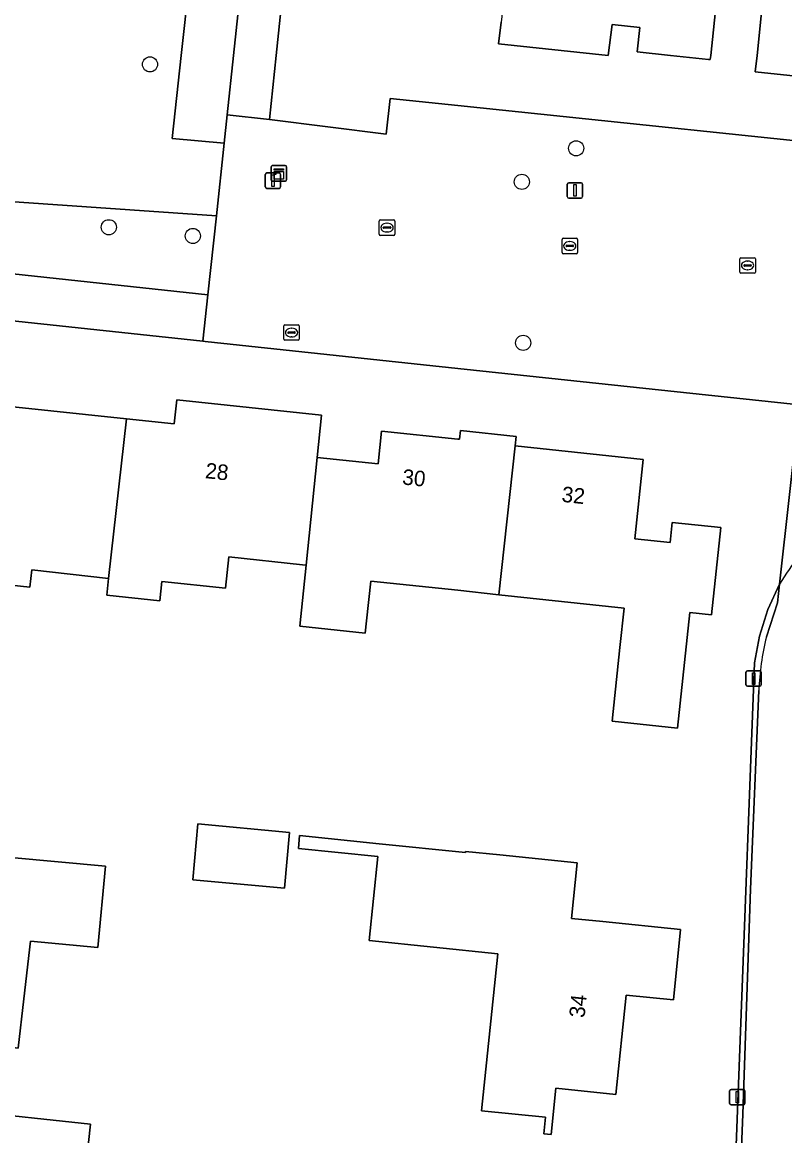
# Model space of a CAD drawing. Extents: x 162156 to 163172, y 378995 to 380779.
# Drawn here: x 162471.9 to 162521.1, y 380430.3 to 380502.1 of the extents above; entities that cross this region are included whole.
import ezdxf

# ---------------------------------------------------------------- set-up
doc = ezdxf.new("R2010")
doc.units = 0
for name, color, linetype in [('IMGEO_Boom', 7, 'Continuous'), ('IMGEO_Brandkraan', 7, 'Continuous'), ('IMGEO_Erf', 7, 'Continuous'), ('IMGEO_Groenvoorziening', 7, 'Continuous'), ('IMGEO_Kast', 7, 'Continuous'), ('IMGEO_Kolk', 7, 'Continuous'), ('IMGEO_Lichtmast', 7, 'Continuous'), ('IMGEO_Pand', 7, 'Continuous'), ('IMGEO_Pand_nummerreeks', 7, 'Continuous'), ('IMGEO_Rijbaan_lokaal_open', 7, 'Continuous'), ('IMGEO_Voetpad_open', 7, 'Continuous')]:
    doc.layers.add(name, color=color, linetype=linetype)

msp = doc.modelspace()

# ---------------------------------------------------------------- linework, layer by layer
at = {"layer": 'IMGEO_Boom'}
for centre in [(162480.159, 380499.425), (162507.634, 380494.009), (162504.135, 380491.843), (162477.502, 380488.915), (162482.924, 380488.355), (162504.219, 380481.456)]:
    msp.add_circle(centre, 0.489, dxfattribs=at)
at = {"layer": 'IMGEO_Brandkraan'}
for p, q in [((162488.785, 380481.696), (162488.785, 380482.548)), ((162488.86, 380482.622), (162489.712, 380482.622)), ((162489.786, 380482.548), (162489.786, 380481.696)), ((162489.044, 380482.116), (162489.044, 380482.128)), ((162489.482, 380482.079), (162489.084, 380482.079)), ((162489.087, 380482.165), (162489.485, 380482.165)), ((162489.296, 380481.842), (162489.271, 380481.842)), ((162489.273, 380482.402), (162489.298, 380482.402)), ((162489.528, 380482.128), (162489.528, 380482.116)), ((162489.712, 380481.622), (162488.86, 380481.622))]:
    msp.add_line(p, q, dxfattribs=at)
for points in [[(162488.785, 380481.696), (162488.785, 380482.548)], [(162488.86, 380482.622), (162489.712, 380482.622)], [(162489.786, 380482.548), (162489.786, 380481.696)], [(162489.712, 380481.622), (162488.86, 380481.622)]]:
    msp.add_lwpolyline(points, dxfattribs=at)
for centre, radius, start, end in [((162488.862, 380482.546), 0.0765, 91.55205, 178.44795), ((162488.862, 380482.546), 0.0765, 91.55205, 178.44795), ((162489.71, 380482.546), 0.0765, 1.55205, 88.44795), ((162489.71, 380482.546), 0.0765, 1.55205, 88.44795), ((162489.084, 380482.125), 0.0403, 85.87752, 175.75265), ((162489.081, 380482.115), 0.0366, 178.93798, 274.71019), ((162489.485, 380482.122), 0.043, 264.86636, 352.45326), ((162489.489, 380482.127), 0.0386, 1.73085, 96.63898), ((162488.862, 380481.698), 0.0765, 181.55205, 268.44795), ((162488.862, 380481.698), 0.0765, 181.55205, 268.44795), ((162489.71, 380481.698), 0.0765, 271.55205, 358.44795), ((162489.71, 380481.698), 0.0765, 271.55205, 358.44795)]:
    msp.add_arc(centre, radius, start, end, dxfattribs=at)
for centre, major_axis, ratio, start_param, end_param in [((162489.272, 380482.122), (-0.387, 0.002), 0.722429, 4.712389, 7.853982), ((162489.297, 380482.122), (-0.39, 0.002), 0.717154, 1.570796, 4.712389)]:
    msp.add_ellipse(centre, major_axis=major_axis, ratio=ratio, start_param=start_param, end_param=end_param, dxfattribs=at)
at = {"layer": 'IMGEO_Erf'}
for points in [[(162488.985, 380506.63), (162488.29, 380500), (162487.858, 380495.873), (162495.383, 380494.912), (162495.643, 380497.232), (162500, 380496.775), (162529.653, 380493.665), (162530.097, 380497.839), (162530.302, 380499.766), (162528.144, 380500), (162526.909, 380500.134), (162526.895, 380500), (162526.698, 380498.15), (162519.185, 380498.949), (162519.296, 380500), (162519.682, 380503.654)], [(162516.727, 380503.965), (162516.309, 380500), (162516.281, 380499.729), (162516.166, 380499.741), (162513.708, 380500), (162511.572, 380500.225), (162511.738, 380501.806), (162509.948, 380501.995), (162509.7, 380500), (162502.639, 380500.745), (162502.802, 380502.157)], [(162519.136, 380460.805), (162519.454, 380462.537), (162519.997, 380464.252), (162520.752, 380465.884), (162522.027, 380477.451), (162500, 380479.806), (162483.722, 380481.547), (162483.564, 380481.564), (162466.856, 380483.35), (162466.367, 380478.791), (162458.724, 380473.283), (162458.229, 380473.045)], [(162471.122, 380477.361), (162478.647, 380476.565), (162481.722, 380476.24), (162481.884, 380477.774), (162491.225, 380476.786), (162490.943, 380474.06), (162494.866, 380473.645), (162495.09, 380475.759), (162500, 380475.251), (162500.115, 380475.239), (162500.175, 380475.801), (162503.768, 380475.417), (162503.703, 380474.824), (162511.958, 380473.942), (162511.41, 380468.82), (162513.697, 380468.575), (162513.836, 380469.87), (162516.969, 380469.535), (162516.367, 380463.908), (162514.972, 380464.057), (162514.175, 380456.606), (162509.952, 380457.057), (162510.46, 380461.803), (162510.732, 380464.348), (162502.651, 380465.21), (162500, 380465.493), (162494.391, 380466.092), (162494.119, 380463.519), (162494.036, 380462.737), (162489.816, 380463.183), (162490.224, 380467.116), (162489.999, 380467.14), (162485.249, 380467.643), (162485.036, 380465.632), (162480.921, 380466.068), (162480.789, 380464.815), (162477.365, 380465.177), (162477.486, 380466.256), (162472.535, 380466.814), (162472.417, 380465.701), (162469.982, 380465.959)], [(162459.092, 380468.645), (162458.629, 380455.789), (162458.995, 380455.79), (162458.762, 380449.371), (162458.041, 380429.529), (162457.939, 380426.708), (162457.497, 380414.534), (162500, 380408.709), (162516.524, 380406.414), (162517.286, 380412.125), (162519.136, 380460.805)]]:
    msp.add_lwpolyline(points, dxfattribs=at)
for points in [[(162489.16, 380449.876), (162488.824, 380446.268), (162482.915, 380446.817), (162483.251, 380450.426)], [(162502.725, 380448.417), (162507.699, 380447.908), (162507.333, 380444.327), (162509.347, 380444.121), (162514.369, 380443.607), (162513.905, 380439.068), (162510.858, 380439.379), (162510.203, 380432.973), (162506.333, 380433.368), (162506.028, 380430.384), (162505.55, 380430.433), (162505.659, 380431.497), (162501.541, 380431.918), (162502.576, 380442.045), (162494.299, 380442.892), (162494.853, 380448.31), (162489.723, 380448.835), (162489.807, 380449.664), (162494.938, 380449.139), (162500.492, 380448.571), (162500.5, 380448.644)], [(162476.804, 380442.448), (162472.461, 380442.852), (162472.028, 380439.141), (162471.657, 380435.961), (162467.803, 380436.411), (162462.836, 380436.992), (162463.662, 380444.064), (162462.808, 380444.164), (162463.371, 380448.982), (162468.35, 380448.52), (162474.245, 380447.972), (162477.291, 380447.689)], [(162475.986, 380427.88), (162472.995, 380428.2), (162472.348, 380422.148), (162474.94, 380421.871), (162474.504, 380417.789), (162474.917, 380417.744), (162474.81, 380416.75), (162474.413, 380416.793), (162474.177, 380414.59), (162470.533, 380414.979), (162470.74, 380416.918), (162462.339, 380417.816), (162462.871, 380422.793), (162462.903, 380423.093), (162463.078, 380424.734), (162462.075, 380424.841), (162462.578, 380429.542), (162469.408, 380428.813), (162469.695, 380431.497), (162468.266, 380431.65), (162468.294, 380431.908), (162476.325, 380431.051)]]:
    msp.add_lwpolyline(points, close=True, dxfattribs=at)
at = {"layer": 'IMGEO_Groenvoorziening'}
for points in [[(162489.731, 380539.305), (162486.523, 380539.523), (162486.125, 380535.903), (162486.251, 380535.887), (162485.391, 380527.81), (162485.237, 380527.826), (162482.178, 380500), (162481.589, 380494.65), (162484.947, 380494.337), (162485.141, 380496.162), (162485.549, 380500)], [(162485.237, 380527.826), (162484.306, 380527.925), (162478.575, 380523.296), (162478.353, 380521.207), (162471.523, 380521.934), (162468.953, 380500), (162467.353, 380486.346), (162469.902, 380486.07), (162470.452, 380490.626), (162484.437, 380489.647), (162484.947, 380494.337), (162481.589, 380494.65), (162482.178, 380500)], [(162483.884, 380484.557), (162484.437, 380489.647), (162470.452, 380490.626), (162469.902, 380486.07)]]:
    msp.add_lwpolyline(points, close=True, dxfattribs=at)
at = {"layer": 'IMGEO_Kast'}
for p, q in [((162487.965, 380491.968), (162487.965, 380492.809)), ((162487.965, 380492.809), (162487.965, 380491.968)), ((162488.04, 380492.893), (162488.881, 380492.893)), ((162488.881, 380492.893), (162488.04, 380492.893)), ((162488.965, 380492.818), (162488.965, 380491.977)), ((162488.965, 380491.977), (162488.965, 380492.818)), ((162488.89, 380491.893), (162488.049, 380491.893)), ((162488.049, 380491.893), (162488.89, 380491.893))]:
    msp.add_line(p, q, dxfattribs=at)
for points in [[(162488.16, 380492.683), (162488.76, 380492.683), (162488.76, 380492.598), (162488.16, 380492.598), (162488.16, 380492.683)], [(162488.16, 380492.508), (162488.76, 380492.508), (162488.76, 380492.019), (162488.16, 380492.019), (162488.16, 380492.508)]]:
    msp.add_lwpolyline(points, dxfattribs=at)
msp.add_circle((162488.244, 380492.357), 0.0377, dxfattribs=at)
for centre, start, end in [((162488.043, 380492.815), 92.4484, 184.28452), ((162488.043, 380492.815), 92.4484, 184.28452), ((162488.887, 380492.815), 2.4484, 94.28452), ((162488.887, 380492.815), 2.4484, 94.28452), ((162488.043, 380491.971), 182.4484, 274.28452), ((162488.043, 380491.971), 182.4484, 274.28452), ((162488.887, 380491.971), 272.4484, 4.28452), ((162488.887, 380491.971), 272.4484, 4.28452)]:
    msp.add_arc(centre, 0.0779, start, end, dxfattribs=at)
at = {"layer": 'IMGEO_Kolk'}
for p, q in [((162494.94, 380488.465), (162494.94, 380489.317)), ((162495.015, 380489.391), (162495.867, 380489.391)), ((162495.199, 380488.885), (162495.199, 380488.897)), ((162495.242, 380488.934), (162495.64, 380488.934)), ((162495.428, 380489.171), (162495.453, 380489.171)), ((162495.683, 380488.897), (162495.683, 380488.885)), ((162495.941, 380489.317), (162495.941, 380488.465)), ((162495.867, 380488.391), (162495.015, 380488.391)), ((162495.637, 380488.848), (162495.239, 380488.848)), ((162495.451, 380488.611), (162495.426, 380488.611)), ((162506.798, 380488.211), (162507.65, 380488.211)), ((162506.723, 380487.285), (162506.723, 380488.137)), ((162506.982, 380487.705), (162506.982, 380487.717)), ((162507.42, 380487.668), (162507.022, 380487.668)), ((162507.025, 380487.754), (162507.423, 380487.754)), ((162507.211, 380487.991), (162507.236, 380487.991)), ((162507.466, 380487.717), (162507.466, 380487.705)), ((162507.724, 380488.137), (162507.724, 380487.285)), ((162507.65, 380487.211), (162506.798, 380487.211)), ((162507.234, 380487.431), (162507.209, 380487.431)), ((162518.188, 380486.027), (162518.188, 380486.879)), ((162518.263, 380486.953), (162519.115, 380486.953)), ((162518.676, 380486.733), (162518.701, 380486.733)), ((162519.189, 380486.879), (162519.189, 380486.027)), ((162518.447, 380486.447), (162518.447, 380486.459)), ((162518.885, 380486.41), (162518.487, 380486.41)), ((162518.49, 380486.496), (162518.888, 380486.496)), ((162518.699, 380486.173), (162518.674, 380486.173)), ((162518.931, 380486.459), (162518.931, 380486.447)), ((162519.115, 380485.953), (162518.263, 380485.953))]:
    msp.add_line(p, q, dxfattribs=at)
for points in [[(162494.94, 380488.465), (162494.94, 380489.317)], [(162495.015, 380489.391), (162495.867, 380489.391)], [(162495.941, 380489.317), (162495.941, 380488.465)], [(162495.867, 380488.391), (162495.015, 380488.391)], [(162506.798, 380488.211), (162507.65, 380488.211)], [(162506.723, 380487.285), (162506.723, 380488.137)], [(162507.724, 380488.137), (162507.724, 380487.285)], [(162507.65, 380487.211), (162506.798, 380487.211)], [(162518.188, 380486.027), (162518.188, 380486.879)], [(162518.263, 380486.953), (162519.115, 380486.953)], [(162519.189, 380486.879), (162519.189, 380486.027)], [(162519.115, 380485.953), (162518.263, 380485.953)]]:
    msp.add_lwpolyline(points, dxfattribs=at)
for centre, radius, start, end in [((162495.017, 380489.315), 0.0765, 91.55205, 178.44795), ((162495.017, 380489.315), 0.0765, 91.55205, 178.44795), ((162495.239, 380488.894), 0.0403, 85.87752, 175.75265), ((162495.236, 380488.884), 0.0366, 178.93798, 274.71019), ((162495.64, 380488.891), 0.043, 264.86636, 352.45326), ((162495.644, 380488.896), 0.0386, 1.73085, 96.63898), ((162495.865, 380489.315), 0.0765, 1.55205, 88.44795), ((162495.865, 380489.315), 0.0765, 1.55205, 88.44795), ((162495.017, 380488.467), 0.0765, 181.55205, 268.44795), ((162495.017, 380488.467), 0.0765, 181.55205, 268.44795), ((162495.865, 380488.467), 0.0765, 271.55205, 358.44795), ((162495.865, 380488.467), 0.0765, 271.55205, 358.44795), ((162506.8, 380488.135), 0.0765, 91.55205, 178.44795), ((162506.8, 380488.135), 0.0765, 91.55205, 178.44795), ((162507.648, 380488.135), 0.0765, 1.55205, 88.44795), ((162507.648, 380488.135), 0.0765, 1.55205, 88.44795), ((162507.022, 380487.714), 0.0403, 85.87752, 175.75265), ((162507.019, 380487.704), 0.0366, 178.93798, 274.71019), ((162507.423, 380487.711), 0.043, 264.86636, 352.45326), ((162507.427, 380487.716), 0.0386, 1.73085, 96.63898), ((162506.8, 380487.287), 0.0765, 181.55205, 268.44795), ((162506.8, 380487.287), 0.0765, 181.55205, 268.44795), ((162507.648, 380487.287), 0.0765, 271.55205, 358.44795), ((162507.648, 380487.287), 0.0765, 271.55205, 358.44795), ((162518.265, 380486.877), 0.0765, 91.55205, 178.44795), ((162518.265, 380486.877), 0.0765, 91.55205, 178.44795), ((162519.113, 380486.877), 0.0765, 1.55205, 88.44795), ((162519.113, 380486.877), 0.0765, 1.55205, 88.44795), ((162518.265, 380486.029), 0.0765, 181.55205, 268.44795), ((162518.265, 380486.029), 0.0765, 181.55205, 268.44795), ((162518.487, 380486.456), 0.0403, 85.87752, 175.75265), ((162518.484, 380486.446), 0.0366, 178.93798, 274.71019), ((162518.888, 380486.453), 0.043, 264.86636, 352.45326), ((162518.892, 380486.458), 0.0386, 1.73085, 96.63898), ((162519.113, 380486.029), 0.0765, 271.55205, 358.44795), ((162519.113, 380486.029), 0.0765, 271.55205, 358.44795)]:
    msp.add_arc(centre, radius, start, end, dxfattribs=at)
for centre, major_axis, ratio, start_param, end_param in [((162495.427, 380488.891), (-0.387, 0.002), 0.722429, 4.712389, 7.853982), ((162495.452, 380488.891), (-0.39, 0.002), 0.717154, 1.570796, 4.712389), ((162507.21, 380487.711), (-0.387, 0.002), 0.722429, 4.712389, 7.853982), ((162507.235, 380487.711), (-0.39, 0.002), 0.717154, 1.570796, 4.712389), ((162518.675, 380486.453), (-0.387, 0.002), 0.722429, 4.712389, 7.853982), ((162518.7, 380486.453), (-0.39, 0.002), 0.717154, 1.570796, 4.712389)]:
    msp.add_ellipse(centre, major_axis=major_axis, ratio=ratio, start_param=start_param, end_param=end_param, dxfattribs=at)
at = {"layer": 'IMGEO_Lichtmast'}
for p, q in [((162487.59, 380491.522), (162487.59, 380492.322)), ((162487.59, 380492.322), (162487.59, 380491.522)), ((162487.69, 380492.422), (162488.48, 380492.422)), ((162488.48, 380492.422), (162487.69, 380492.422)), ((162488.58, 380492.322), (162488.58, 380491.522)), ((162488.58, 380491.522), (162488.58, 380492.322)), ((162507.164, 380491.792), (162507.954, 380491.792)), ((162507.954, 380491.792), (162507.164, 380491.792)), ((162488.48, 380491.422), (162487.69, 380491.422)), ((162487.69, 380491.422), (162488.48, 380491.422)), ((162507.064, 380490.892), (162507.064, 380491.692)), ((162507.064, 380491.692), (162507.064, 380490.892)), ((162508.054, 380491.692), (162508.054, 380490.892)), ((162508.054, 380490.892), (162508.054, 380491.692)), ((162507.954, 380490.792), (162507.164, 380490.792)), ((162507.164, 380490.792), (162507.954, 380490.792)), ((162518.579, 380459.401), (162518.579, 380460.201)), ((162518.579, 380460.201), (162518.579, 380459.401)), ((162518.679, 380460.301), (162519.469, 380460.301)), ((162519.469, 380460.301), (162518.679, 380460.301)), ((162519.569, 380460.201), (162519.569, 380459.401)), ((162519.569, 380459.401), (162519.569, 380460.201)), ((162519.469, 380459.301), (162518.679, 380459.301)), ((162518.679, 380459.301), (162519.469, 380459.301)), ((162517.531, 380432.391), (162517.531, 380433.191)), ((162517.531, 380433.191), (162517.531, 380432.391)), ((162517.631, 380433.291), (162518.421, 380433.291)), ((162518.421, 380433.291), (162517.631, 380433.291)), ((162518.521, 380433.191), (162518.521, 380432.391)), ((162518.521, 380432.391), (162518.521, 380433.191)), ((162518.421, 380432.291), (162517.631, 380432.291)), ((162517.631, 380432.291), (162518.421, 380432.291))]:
    msp.add_line(p, q, dxfattribs=at)
for points in [[(162488.01, 380492.297), (162488.16, 380492.297), (162488.16, 380491.547), (162488.01, 380491.547), (162488.01, 380492.297)], [(162507.484, 380491.667), (162507.634, 380491.667), (162507.634, 380490.917), (162507.484, 380490.917), (162507.484, 380491.667)], [(162518.999, 380460.176), (162519.149, 380460.176), (162519.149, 380459.426), (162518.999, 380459.426), (162518.999, 380460.176)], [(162517.951, 380433.166), (162518.101, 380433.166), (162518.101, 380432.416), (162517.951, 380432.416), (162517.951, 380433.166)]]:
    msp.add_lwpolyline(points, dxfattribs=at)
for centre, start, end in [((162487.69, 380492.322), 90, 180), ((162487.69, 380492.322), 90, 180), ((162488.48, 380492.322), 0, 90), ((162488.48, 380492.322), 360, 90), ((162507.164, 380491.692), 90, 180), ((162507.164, 380491.692), 90, 180), ((162507.954, 380491.692), 0, 90), ((162507.954, 380491.692), 360, 90), ((162487.69, 380491.522), 180, 270), ((162487.69, 380491.522), 180, 270), ((162488.48, 380491.522), 270, 0), ((162488.48, 380491.522), 270, 0), ((162507.164, 380490.892), 180, 270), ((162507.164, 380490.892), 180, 270), ((162507.954, 380490.892), 270, 0), ((162507.954, 380490.892), 270, 0), ((162518.679, 380460.201), 90, 180), ((162518.679, 380460.201), 90, 180), ((162519.469, 380460.201), 0, 90), ((162519.469, 380460.201), 360, 90), ((162518.679, 380459.401), 180, 270), ((162518.679, 380459.401), 180, 270), ((162519.469, 380459.401), 270, 0), ((162519.469, 380459.401), 270, 0), ((162517.631, 380433.191), 90, 180), ((162517.631, 380433.191), 90, 180), ((162518.421, 380433.191), 0, 90), ((162518.421, 380433.191), 360, 90), ((162517.631, 380432.391), 180, 270), ((162517.631, 380432.391), 180, 270), ((162518.421, 380432.391), 270, 0), ((162518.421, 380432.391), 270, 0)]:
    msp.add_arc(centre, 0.1, start, end, dxfattribs=at)
at = {"layer": 'IMGEO_Pand'}
for points in [[(162530.602, 380502.062), (162531.615, 380511.662), (162531.963, 380514.964), (162529.796, 380515.192), (162529.447, 380511.891), (162524.649, 380512.397), (162524.187, 380508.019), (162520.507, 380508.407), (162520.719, 380510.416), (162517.457, 380510.76), (162516.727, 380503.965), (162519.682, 380503.654), (162519.296, 380500), (162519.185, 380498.949), (162526.698, 380498.15), (162526.895, 380500), (162526.909, 380500.134), (162528.144, 380500), (162530.302, 380499.766)], [(162517.457, 380510.76), (162517.766, 380513.684), (162517.614, 380513.7), (162510.973, 380514.4), (162510.734, 380512.126), (162504.021, 380512.834), (162503.895, 380511.641), (162502.802, 380502.157), (162502.639, 380500.745), (162509.7, 380500), (162509.948, 380501.995), (162511.738, 380501.806), (162511.572, 380500.225), (162513.708, 380500), (162516.166, 380499.741), (162516.281, 380499.729), (162516.309, 380500), (162516.727, 380503.965)], [(162490.943, 380474.06), (162491.225, 380476.786), (162481.884, 380477.774), (162481.722, 380476.24), (162478.647, 380476.565), (162477.486, 380466.256), (162477.365, 380465.177), (162480.789, 380464.815), (162480.921, 380466.068), (162485.036, 380465.632), (162485.249, 380467.643), (162489.999, 380467.14), (162490.224, 380467.116)], [(162478.647, 380476.565), (162471.122, 380477.361), (162470.634, 380472.749), (162465.976, 380473.242), (162465.998, 380473.449), (162465.749, 380473.476), (162465.009, 380466.486), (162469.982, 380465.959), (162472.417, 380465.701), (162472.535, 380466.814), (162477.486, 380466.256)], [(162503.703, 380474.824), (162503.768, 380475.417), (162500.175, 380475.801), (162500.115, 380475.239), (162500, 380475.251), (162495.09, 380475.759), (162494.866, 380473.645), (162490.943, 380474.06), (162490.224, 380467.116), (162489.816, 380463.183), (162494.036, 380462.737), (162494.119, 380463.519), (162494.391, 380466.092), (162500, 380465.493), (162502.651, 380465.21)], [(162516.969, 380469.535), (162513.836, 380469.87), (162513.697, 380468.575), (162511.41, 380468.82), (162511.958, 380473.942), (162503.703, 380474.824), (162502.651, 380465.21), (162510.732, 380464.348), (162510.46, 380461.803), (162509.952, 380457.057), (162514.175, 380456.606), (162514.972, 380464.057), (162516.367, 380463.908)], [(162489.16, 380449.876), (162483.251, 380450.426), (162482.915, 380446.817), (162488.824, 380446.268)], [(162514.369, 380443.607), (162509.347, 380444.121), (162507.333, 380444.327), (162507.699, 380447.908), (162502.725, 380448.417), (162500.5, 380448.644), (162500.492, 380448.571), (162494.938, 380449.139), (162489.807, 380449.664), (162489.723, 380448.835), (162494.853, 380448.31), (162494.299, 380442.892), (162502.576, 380442.045), (162501.541, 380431.918), (162505.659, 380431.497), (162505.55, 380430.433), (162506.028, 380430.384), (162506.333, 380433.368), (162510.203, 380432.973), (162510.858, 380439.379), (162513.905, 380439.068)], [(162476.804, 380442.448), (162477.291, 380447.689), (162474.245, 380447.972), (162468.35, 380448.52), (162463.371, 380448.982), (162462.808, 380444.164), (162463.662, 380444.064), (162462.836, 380436.992), (162467.803, 380436.411), (162471.657, 380435.961), (162472.028, 380439.141), (162472.461, 380442.852)], [(162472.995, 380428.2), (162475.986, 380427.88), (162476.325, 380431.051), (162468.294, 380431.908), (162468.266, 380431.65), (162469.695, 380431.497), (162469.408, 380428.813), (162462.578, 380429.542), (162462.075, 380424.841), (162463.078, 380424.734), (162462.903, 380423.093), (162462.871, 380422.793), (162462.339, 380417.816), (162470.74, 380416.918), (162470.533, 380414.979), (162474.177, 380414.59), (162474.413, 380416.793), (162474.81, 380416.75), (162474.917, 380417.744), (162474.504, 380417.789), (162474.94, 380421.871), (162472.348, 380422.148)]]:
    msp.add_lwpolyline(points, close=True, dxfattribs=at)
at = {"layer": 'IMGEO_Rijbaan_lokaal_open'}
for points in [[(162529.291, 380490.605), (162529.463, 380491.879), (162529.653, 380493.665), (162500, 380496.775), (162495.643, 380497.232), (162495.383, 380494.912), (162487.858, 380495.873), (162485.141, 380496.162), (162484.947, 380494.337), (162484.437, 380489.647), (162483.884, 380484.557), (162483.564, 380481.564), (162483.722, 380481.547), (162500, 380479.806), (162522.027, 380477.451), (162520.752, 380465.884)], [(162519.904, 380462.486), (162520.62, 380464.691), (162520.752, 380465.884), (162519.997, 380464.252), (162519.454, 380462.537), (162519.136, 380460.805), (162517.286, 380412.125), (162516.524, 380406.414), (162516.918, 380406.359), (162517.383, 380409.796), (162517.665, 380412.096), (162517.884, 380419.349), (162518.391, 380431.687), (162518.867, 380446.216), (162519.414, 380459.03)], [(162520.752, 380465.884), (162520.62, 380464.691), (162519.904, 380462.486)], [(162519.414, 380459.03), (162518.867, 380446.216), (162518.391, 380431.687), (162517.884, 380419.349), (162517.665, 380412.096), (162517.383, 380409.796), (162516.918, 380406.359), (162516.59, 380403.964), (162516.417, 380402.701), (162516.205, 380401.155), (162522.161, 380400.351), (162522.92, 380405.75), (162523.435, 380409.422), (162523.692, 380411.661), (162523.76, 380414.096), (162523.979, 380419.44), (162524.178, 380423.229), (162524.437, 380430.106), (162524.904, 380440.743), (162525.123, 380446.851), (162525.49, 380456.829), (162525.64, 380460.683), (162525.696, 380461.163)]]:
    msp.add_lwpolyline(points, dxfattribs=at)
for centre, radius, start, end in [((162530.497, 380460.381), 11.191, 127.35028, 150.54381), ((162530.497, 380460.381), 11.191, 127.35028, 150.54381), ((162536.018, 380458.439), 16.614, 165.9003, 177.96021), ((162536.018, 380458.439), 16.614, 165.9003, 177.96021)]:
    msp.add_arc(centre, radius, start, end, dxfattribs=at)
at = {"layer": 'IMGEO_Voetpad_open'}
for points in [[(162501.46, 380565.557), (162501.13, 380565.345), (162500, 380564.632), (162491.852, 380559.491), (162490.566, 380547.063), (162490.036, 380542.183), (162489.731, 380539.305), (162485.549, 380500), (162485.141, 380496.162), (162487.858, 380495.873), (162488.29, 380500), (162488.985, 380506.63), (162489.359, 380506.6), (162490.197, 380514.538)], [(162458.229, 380473.045), (162458.724, 380473.283), (162466.367, 380478.791), (162466.856, 380483.35), (162483.564, 380481.564), (162483.884, 380484.557), (162469.902, 380486.07)]]:
    msp.add_lwpolyline(points, dxfattribs=at)

# ---------------------------------------------------------------- texts
at = {"layer": 'IMGEO_Pand_nummerreeks'}
for s, rotation, p in [('28', 353.96102, (162483.685, 380472.733)), ('30', 354.09281, (162496.389, 380472.327)), ('32', 353.90373, (162506.666, 380471.208)), ('34', 84.16177, (162508.173, 380437.88))]:
    msp.add_text(s, height=1, rotation=rotation, dxfattribs=at).set_placement(p)

doc.saveas('drawing.dxf')
